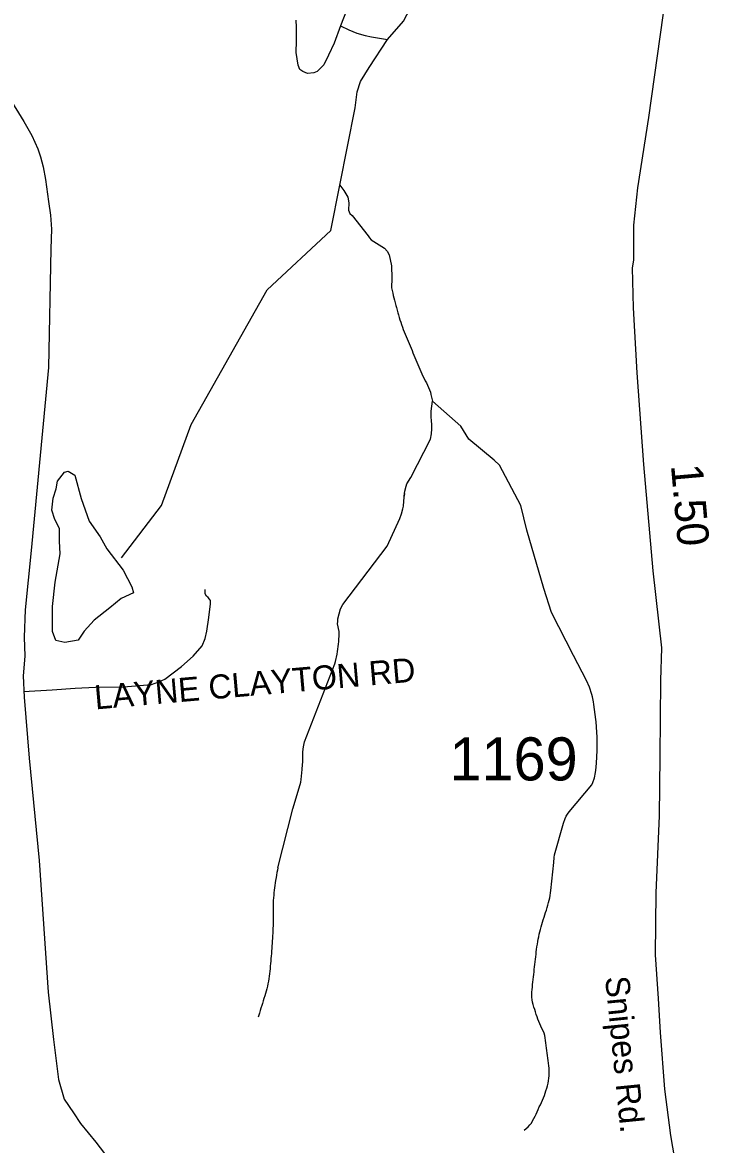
# Model space of a CAD drawing. Extents: x 1950930 to 2061844, y 904556 to 1017002.
# Drawn here: x 1969289 to 1971999, y 930923 to 935352 of the extents above; entities that cross this region are included whole.
import ezdxf

# ---------------------------------------------------------------- set-up
doc = ezdxf.new("R2010")
doc.units = 0
for name, color, linetype in [('Exist Hydrographic Creek Single Shore', 7, 'Continuous'), ('Exist Hydrographic Misc Water Feature', 7, 'Continuous'), ('Exist Road Non-System Type 51', 7, 'Continuous'), ('Exist Road Non-System Type 51 Label', 7, 'Continuous'), ('Exist Road Primary US Structure Standard Bridge CELL', 7, 'Continuous'), ('Exist Road Secondary Type 51 Attributed', 7, 'Continuous'), ('Exist Road Secondary Type 51 Label', 7, 'Continuous'), ('Exist Road Secondary Type 51 Number Label', 7, 'Continuous')]:
    doc.layers.add(name, color=color, linetype=linetype)

msp = doc.modelspace()

# ---------------------------------------------------------------- linework, layer by layer
at = {"layer": 'Exist Hydrographic Creek Single Shore'}
for points in [[(1970729.4, 935284.4), (1970791.7, 935357.1), (1970845.8, 935461.7), (1970892.9, 935521.1), (1970955.1, 935584.2), (1971041.9, 935683.8), (1971168.7, 935810.7), (1971247.6, 935921), (1971356.5, 936079.5), (1971370, 936120.5), (1971398.3, 936523)], [(1970540.6, 934709.5), (1970600.8, 935015.2), (1970609.7, 935079), (1970622.3, 935119.8), (1970656.4, 935174), (1970729.4, 935284.4)], [(1969679.6, 933239.1), (1969837.7, 933445.9), (1969954.6, 933765.1), (1970254.6, 934297.1), (1970505.6, 934531.6), (1970540.6, 934709.5)], [(1970540.6, 934709.5), (1970557.1, 934688.5), (1970571.9, 934662.6), (1970575.6, 934640.3), (1970574.9, 934611.4), (1970580, 934598.7), (1970588.9, 934589.8), (1970652, 934510.4), (1970658.2, 934502.1), (1970664.5, 934494.5), (1970716.6, 934461.6), (1970727, 934449.7), (1970735.2, 934434.9), (1970744.1, 934391.9), (1970745.6, 934342.9), (1970744.5, 934304.2), (1970747, 934294.3), (1970749.2, 934284.4), (1970751.7, 934274.5), (1970754.1, 934265.4), (1970756.6, 934255.5), (1970759.1, 934245.7), (1970761.5, 934235.7), (1970764, 934226.7), (1970766.9, 934216.8), (1970769.3, 934206.8), (1970772, 934197.8), (1970774.8, 934188), (1970778.1, 934178.8), (1970781.2, 934168.9), (1970784.5, 934159.8), (1970787.6, 934149.8), (1970791, 934140.8), (1970794.5, 934130.9), (1970798, 934121.8), (1970801.9, 934112.7), (1970805.8, 934103.6), (1970809.9, 934094.5), (1970814, 934085.3), (1970818.1, 934076.2), (1970821.6, 934067.2), (1970825.7, 934057.2), (1970829.2, 934048.1), (1970833.1, 934039), (1970837.2, 934029.9), (1970840.9, 934020.7), (1970844.8, 934011.6), (1970848.7, 934001.8), (1970852.6, 933992.7), (1970856.5, 933983.5), (1970860.1, 933974.5), (1970864.5, 933965.4), (1970868.6, 933956.3), (1970872.9, 933947.1), (1970877.6, 933938), (1970882.3, 933929.7), (1970887, 933920.6), (1970891.1, 933911.5), (1970895, 933902.3), (1970897.9, 933892.4), (1970900.3, 933883.4), (1970902.6, 933873.5), (1970906.1, 933857.8)], [(1970296.3, 932016.1), (1970355.3, 932248.7), (1970384.6, 932344.1), (1970386.5, 932353.9), (1970388.1, 932363.7), (1970392.6, 932403.9), (1970393.9, 932423.6), (1970394.1, 932433.3), (1970394.1, 932443.3), (1970394.5, 932463.8), (1970394.9, 932473.5), (1970397.3, 932493.2), (1970401.9, 932512.8), (1970521.2, 932820.5), (1970521.2, 932820.5), (1970523.5, 932830.2), (1970529.6, 932859.6), (1970531.2, 932869.5), (1970535.8, 932898.9), (1970537, 932908.8), (1970538.6, 932939.1), (1970537.8, 932948.9), (1970532.1, 932978.6), (1970532.5, 932988.4), (1970533.5, 932998.3), (1970544, 933037.4), (1970553, 933055.4), (1970727.7, 933284.7), (1970777.1, 933394.4), (1970783.9, 933413.2), (1970789.6, 933432.8), (1970791.5, 933442.6), (1970793.7, 933462.2), (1970796, 933492.5), (1970794.9, 933482.7), (1970797.2, 933502.4), (1970802.1, 933521.9), (1970805.6, 933530.9), (1970820.6, 933556.8), (1970897.9, 933707.8), (1970902, 933728.2), (1970904.2, 933747.9), (1970904.2, 933757.8), (1970903.6, 933767.6), (1970902.4, 933777.5), (1970901.4, 933798.1), (1970901.4, 933807.8), (1970901.6, 933817.7), (1970906.1, 933857.8)], [(1971373.8, 931926.7), (1971384.7, 932036.4), (1971386.3, 932056.8), (1971387.7, 932066.6), (1971422.6, 932192.3), (1971429.6, 932210.1), (1971433.9, 932219.2), (1971439.2, 932228), (1971445.4, 932236.1), (1971535.6, 932343.4), (1971539.5, 932352.3), (1971545.2, 932371.1), (1971548.9, 932391.5), (1971551.6, 932411.1), (1971555.3, 932451.3), (1971556.5, 932481.5), (1971556.5, 932491.5), (1971556.5, 932501.2), (1971556.5, 932511.2), (1971556.1, 932531.7), (1971555.3, 932551.3), (1971552.4, 932591.6), (1971551.4, 932601.5), (1971543.2, 932660.7), (1971541.3, 932670.6), (1971537.2, 932690.4), (1971534.8, 932700.3), (1971525.5, 932728.4), (1971513.9, 932755.7), (1971462.8, 932853.5), (1971376.5, 933022.8), (1971345.1, 933117.7), (1971278, 933348.1), (1971254.5, 933445.3), (1971171, 933605.4), (1971149.5, 933624.7), (1971050.2, 933707.9), (1971018.4, 933758.7), (1970906.1, 933857.8)], [(1970296.3, 932016.1), (1970294.4, 932006.3), (1970292.6, 931996.6), (1970290.7, 931986.7), (1970289.1, 931976.9), (1970287.4, 931966.3), (1970286, 931956.4), (1970284.6, 931946.6), (1970283.3, 931936.8), (1970281.9, 931927), (1970280.9, 931917.1), (1970279.9, 931907.4), (1970279, 931897.5), (1970278.2, 931886.9), (1970277.8, 931877), (1970277.6, 931867.2), (1970277.6, 931857.3), (1970278, 931847.5), (1970277.8, 931836.8), (1970278.2, 931827), (1970278.2, 931817.1), (1970278.2, 931807.3), (1970278, 931797.4), (1970277.6, 931786.8), (1970277, 931777), (1970276.6, 931767.1), (1970276, 931757.3), (1970275.3, 931747.4), (1970274.7, 931737.6), (1970274.1, 931726.9), (1970273.5, 931717.1), (1970272.7, 931707.2), (1970272.1, 931697.5), (1970271.4, 931687.7), (1970270.6, 931677), (1970269.8, 931667.2), (1970269, 931657.3), (1970268, 931647.5), (1970267.1, 931637.6), (1970266.3, 931627.8), (1970265.3, 931617.2), (1970264.3, 931607.4), (1970263.2, 931597.5), (1970262, 931587.7), (1970260.6, 931577.9), (1970258.9, 931568.1), (1970256.9, 931558.3), (1970254.8, 931548.4), (1970252.4, 931538.7), (1970249.9, 931528.9), (1970247, 931519.1), (1970244.4, 931510.2), (1970241.5, 931500.4), (1970238.6, 931490.6), (1970235.6, 931480.8), (1970232.7, 931471.8), (1970229.6, 931462), (1970226.7, 931452.3), (1970223.9, 931442.4), (1970218.7, 931426.1)], [(1971268.6, 930980.3), (1971276, 930986.7), (1971283.4, 930994), (1971290.8, 931001.3), (1971296.5, 931008.4), (1971301.4, 931017.4), (1971306.3, 931026.3), (1971310.9, 931035.2), (1971315.2, 931044.1), (1971319.3, 931053.1), (1971323.4, 931062.1), (1971327.5, 931071.8), (1971331.8, 931080.7), (1971336.1, 931089.6), (1971340.4, 931098.6), (1971344.7, 931107.6), (1971348.2, 931117.3), (1971351, 931126.2), (1971354.1, 931136.1), (1971357, 931145.8), (1971359.7, 931155.7), (1971362.1, 931165.5), (1971364.2, 931175.2), (1971365.6, 931185.1), (1971366.6, 931194.9), (1971367, 931204.8), (1971366.8, 931214.6), (1971366.2, 931224.5), (1971365.2, 931234.3), (1971364, 931245), (1971362.7, 931254.8), (1971361.1, 931264.7), (1971359.9, 931274.6), (1971358.4, 931284.4), (1971357.2, 931294.4), (1971356.2, 931304.2), (1971354.9, 931314.1), (1971353.9, 931324.8), (1971352.5, 931334.7), (1971350.8, 931344.5), (1971349, 931353.6), (1971346.7, 931363.5), (1971342.6, 931372.6), (1971337.9, 931381.7), (1971333.4, 931390.9), (1971329.5, 931400), (1971325.8, 931409), (1971322.3, 931418.1), (1971319.3, 931428.1), (1971316, 931437.2), (1971312.7, 931447), (1971309.6, 931456.2), (1971306.8, 931466), (1971303.9, 931476), (1971301.4, 931485.1), (1971299.6, 931494.9), (1971298.3, 931504.8), (1971298.1, 931515.5), (1971298.8, 931525.3), (1971299.4, 931535.2), (1971300.4, 931545), (1971301.2, 931554.8), (1971302.2, 931564.6), (1971303.3, 931575.2), (1971304.5, 931585.1), (1971305.5, 931594.9), (1971307, 931604.7), (1971308, 931614.6), (1971309.2, 931624.3), (1971310.4, 931634.1), (1971311.3, 931644.1), (1971312.5, 931654.7), (1971313.5, 931664.5), (1971314.7, 931674.3), (1971316, 931684.1), (1971317.2, 931693.9), (1971318.6, 931703.8), (1971320.1, 931714.4), (1971321.7, 931724.3), (1971323.6, 931734), (1971325.4, 931743.7), (1971327.5, 931753.6), (1971329.7, 931762.6), (1971332.2, 931772.5), (1971334.8, 931782.2), (1971337.7, 931791.9), (1971340.6, 931801.8), (1971343.5, 931810.7), (1971346.5, 931820.4), (1971349.6, 931830.3), (1971352.5, 931840), (1971355.6, 931849), (1971358.4, 931858.8), (1971361.1, 931868.6), (1971363.8, 931878.5), (1971366.4, 931888.2), (1971368.7, 931897.1), (1971370.5, 931907), (1971372.4, 931916.8), (1971373.8, 931926.7)]]:
    msp.add_lwpolyline(points, dxfattribs=at)
at = {"layer": 'Exist Hydrographic Misc Water Feature'}
for points in [[(1970566.7, 935400), (1970543.3, 935339.3)], [(1970543.3, 935339.3), (1970518.5, 935270.1), (1970496.2, 935222.7), (1970477.7, 935184.8), (1970451.7, 935158.1), (1970437.7, 935153.6), (1970413.2, 935151.4), (1970395.4, 935158.1), (1970383.5, 935166.3), (1970376.1, 935184.1), (1970368.7, 935233), (1970369.4, 935279.8), (1970369.4, 935334), (1970368.7, 935360.7)], [(1970543.3, 935339.3), (1970575.9, 935323), (1970608.1, 935310.4), (1970641.2, 935300.7), (1970665.6, 935295.5), (1970729.4, 935284.4)], [(1969685.6, 933190.5), (1969720.3, 933125), (1969726.2, 933101.1), (1969678.4, 933078.2), (1969632.7, 933042.3), (1969571.2, 932993.5), (1969531.6, 932949.1), (1969507.8, 932913.6), (1969456, 932904.8), (1969419.9, 932913), (1969407.6, 932948.5), (1969406.9, 933047), (1969418, 933142.7), (1969437.3, 933254.8), (1969435, 933304.8), (1969434.4, 933354.8), (1969416.2, 933390.5), (1969404.1, 933426.9), (1969409.6, 933475.2), (1969421.3, 933511.1), (1969427.2, 933541.2), (1969454.9, 933576.8), (1969468.9, 933581.4), (1969494.9, 933565.3), (1969519.7, 933473.8), (1969552.3, 933383.7), (1969594.6, 933322), (1969621.2, 933274.7), (1969685.6, 933190.5)]]:
    msp.add_lwpolyline(points, dxfattribs=at)
at = {"layer": 'Exist Road Non-System Type 51'}
msp.add_lwpolyline([(1969293.1, 932711.2), (1969405.6, 932718.7), (1969495.9, 932724.4), (1969577.1, 932728.2), (1969687.2, 932730.2), (1969797.9, 932739.5), (1969826, 932750.4), (1969849.8, 932759.9), (1969915.6, 932809.9), (1969962.4, 932850.8), (1969998.1, 932891.8), (1970009, 932920.2), (1970015.5, 932950.3), (1970023.8, 933004.1), (1970030.8, 933057.8), (1970030.1, 933070.9), (1970027, 933075.4), (1970021.2, 933082.4), (1970014.8, 933088.2), (1970009.8, 933096.5), (1970009, 933107.4), (1970009.9, 933113.7)], dxfattribs=at)
at = {"layer": 'Exist Road Secondary Type 51 Attributed'}
for points in [[(1971827.5, 935465.8), (1971758.5, 934977.6), (1971715, 934699.6), (1971699.3, 934551.5), (1971699.6, 934413.5), (1971693.5, 934383.6), (1971697.8, 934225.6), (1971712.4, 933969.5), (1971739, 933607.7), (1971775.8, 933187.6), (1971810.2, 932883.7), (1971806.5, 932755.7), (1971803.7, 932455.4), (1971801.1, 932221.1), (1971787.5, 931917), (1971785.5, 931672.8), (1971796.7, 931499.7), (1971805, 931365.8), (1971821.5, 931141.8), (1971845.8, 930959.8), (1971870.1, 930813.8)], [(1969235.4, 935057.8), (1969294.1, 934961.4), (1969325.7, 934905.7), (1969349.8, 934853), (1969359.5, 934822.2), (1969370.1, 934783), (1969379.1, 934731.8), (1969391.1, 934646), (1969398.6, 934591.8), (1969403.2, 934536.1), (1969400.1, 934459.3), (1969391.2, 933990), (1969322.5, 933267.7), (1969299, 933033.8), (1969295.1, 932925.8), (1969297.3, 932851.7), (1969290.9, 932773), (1969295.5, 932689.4), (1969314.5, 932448.5), (1969354.7, 932045.1), (1969390.4, 931524.6), (1969411.6, 931337.7), (1969431.4, 931179.7), (1969453.4, 931102.9), (1969489.8, 931048.2), (1969517.1, 931007.2), (1969578.6, 930933.5), (1969650, 930837.8)]]:
    msp.add_lwpolyline(points, dxfattribs=at)

# ---------------------------------------------------------------- texts
at = {"layer": 'Exist Road Non-System Type 51 Label'}
msp.add_text('  LAYNE CLAYTON RD', height=95, rotation=4.997, dxfattribs=at).set_placement((1969506.1, 932634.5))
at = {"layer": 'Exist Road Primary US Structure Standard Bridge CELL'}
msp.add_text('1.50', height=125, rotation=275.0076, dxfattribs=at).set_placement((1971846.9, 933604.5))
at = {"layer": 'Exist Road Secondary Type 51 Label'}
msp.add_text('Snipes Rd.', height=95, rotation=275.7064, dxfattribs=at).set_placement((1971587, 931584.1))
at = {"layer": 'Exist Road Secondary Type 51 Number Label'}
msp.add_text('1169', height=170, dxfattribs=at).set_placement((1970973.3, 932360.6))

doc.saveas('drawing.dxf')
